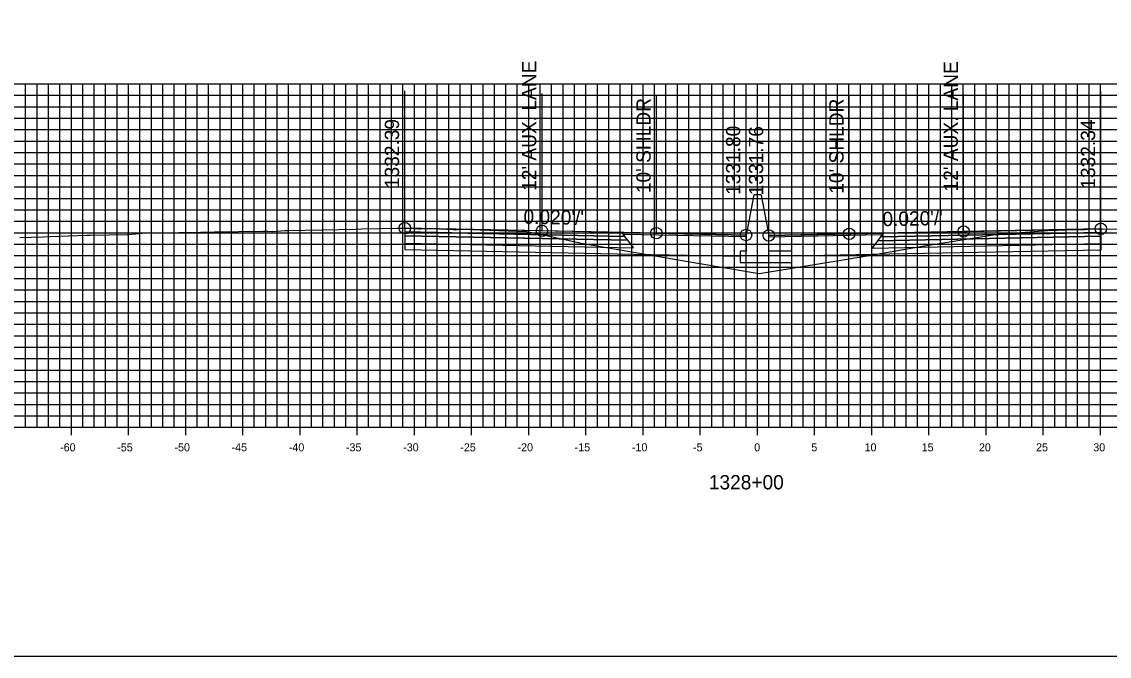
# Model space of a CAD drawing. Extents: x 674939 to 678919, y 750652 to 765176.
# Drawn here: x 678674.2 to 678769.3, y 751842.6 to 751898 of the extents above; entities that cross this region are included whole.
import ezdxf

# ---------------------------------------------------------------- set-up
doc = ezdxf.new("R2010")
doc.units = 0
for name, color, linetype in [('Level 10', 7, 'Continuous'), ('Level 17', 7, 'Continuous'), ('Level 18', 7, 'Continuous'), ('Level 19', 7, 'Continuous'), ('Level 20', 7, 'Continuous'), ('Level 22', 7, 'Continuous'), ('Level 23', 7, 'Continuous'), ('Level 4', 7, 'Continuous'), ('Level 8', 7, 'Continuous'), ('Level 9', 7, 'Continuous')]:
    doc.layers.add(name, color=color, linetype=linetype)

msp = doc.modelspace()

# ---------------------------------------------------------------- linework, layer by layer
at = {"layer": 'Level 10'}
msp.add_lwpolyline([(678674.019, 751879.124), (678676.055, 751879.184), (678676.675, 751879.208), (678679.891, 751879.329), (678680.191, 751879.336), (678683.405, 751879.393), (678683.534, 751879.395), (678684.423, 751879.47), (678684.507, 751879.476), (678684.531, 751879.478), (678684.712, 751879.494), (678687.926, 751879.553), (678688.7, 751879.57), (678691.02, 751879.631), (678695.303, 751879.686), (678695.713, 751879.691), (678696.07, 751879.665), (678696.135, 751879.665), (678697.204, 751879.728), (678697.334, 751879.736), (678697.485, 751879.738), (678703.371, 751879.86), (678703.934, 751879.873), (678706.966, 751879.937), (678707.313, 751879.944), (678707.652, 751879.945), (678707.693, 751879.945), (678707.717, 751879.945), (678707.913, 751879.946), (678708, 751879.941), (678708.892, 751879.891), (678709.066, 751879.891), (678710.135, 751879.905), (678711.918, 751879.819), (678712.157, 751879.809), (678712.478, 751879.844), (678713.472, 751879.817), (678718.363, 751879.668), (678720.638, 751879.177), (678723.113, 751878.646), (678733.313, 751876.895), (678738.683, 751875.996), (678741.574, 751876.463), (678748.311, 751877.572), (678752.96, 751878.362), (678759.523, 751879.41), (678763.545, 751879.701), (678764.265, 751879.771), (678764.432, 751879.769), (678764.465, 751879.768), (678764.73, 751879.779), (678766.232, 751879.824), (678766.398, 751879.826), (678767.232, 751879.834), (678767.484, 751879.844), (678768.562, 751879.894), (678768.576, 751879.895), (678768.665, 751879.899), (678772.336, 751879.843)], dxfattribs=at)
at = {"layer": 'Level 17'}
for points in [[(678738.203, 751882.848), (678737.533, 751879.348)], [(678738.863, 751882.814), (678738.863, 751882.848), (678738.203, 751882.848), (678738.203, 751882.848)], [(678738.863, 751882.814), (678739.533, 751879.314)], [(678737.533, 751879.348), (678737.533, 751877.939), (678737.033, 751877.939), (678737.033, 751876.939), (678741.533, 751876.939), (678741.533, 751877.939), (678739.533, 751877.939), (678739.533, 751879.314)]]:
    msp.add_lwpolyline(points, dxfattribs=at)
at = {"layer": 'Level 18'}
for points in [[(678737.533, 751879.348), (678729.693, 751879.505), (678719.693, 751879.705), (678707.693, 751879.945)], [(678768.562, 751879.894), (678756.562, 751879.654), (678746.562, 751879.454), (678739.533, 751879.314)]]:
    msp.add_lwpolyline(points, dxfattribs=at)
for points in [[(678707.693, 751879.945), (678707.693, 751879.615), (678726.943, 751879.23), (678726.693, 751879.565)], [(678726.693, 751879.565), (678737.533, 751879.348), (678737.537, 751879.19), (678726.812, 751879.405)], [(678749.443, 751879.355), (678739.533, 751879.157), (678739.533, 751879.314), (678749.562, 751879.514)], [(678768.562, 751879.894), (678768.562, 751879.564), (678749.312, 751879.179), (678749.562, 751879.514)]]:
    msp.add_lwpolyline(points, close=True, dxfattribs=at)
at = {"layer": 'Level 19'}
for points in [[(678707.693, 751879.615), (678707.693, 751879.285), (678727.193, 751878.895), (678726.943, 751879.23)], [(678707.693, 751879.285), (678707.693, 751878.625), (678727.693, 751878.225), (678727.193, 751878.895)], [(678768.562, 751879.234), (678768.562, 751878.574), (678748.562, 751878.174), (678749.062, 751878.844)], [(678768.562, 751879.564), (678768.562, 751879.234), (678749.062, 751878.844), (678749.312, 751879.179)]]:
    msp.add_lwpolyline(points, close=True, dxfattribs=at)
for points in [[(678707.693, 751878.625), (678707.693, 751878.085), (678727.693, 751877.685), (678737.033, 751877.498)], [(678768.562, 751878.574), (678768.562, 751878.034), (678748.562, 751877.634), (678741.533, 751877.494)]]:
    msp.add_lwpolyline(points, dxfattribs=at)
at = {"layer": 'Level 20'}
for p, q in [((678638.533, 751892.551), (678838.533, 751892.551)), ((678674.533, 751862.551), (678674.533, 751892.551)), ((678675.533, 751862.551), (678675.533, 751892.551)), ((678676.533, 751862.551), (678676.533, 751892.551)), ((678677.533, 751862.551), (678677.533, 751892.551)), ((678678.533, 751862.551), (678678.533, 751892.551)), ((678679.533, 751862.551), (678679.533, 751892.551)), ((678680.533, 751862.551), (678680.533, 751892.551)), ((678681.533, 751862.551), (678681.533, 751892.551)), ((678682.533, 751862.551), (678682.533, 751892.551)), ((678683.533, 751862.551), (678683.533, 751892.551)), ((678684.533, 751862.551), (678684.533, 751892.551)), ((678685.533, 751862.551), (678685.533, 751892.551)), ((678686.533, 751862.551), (678686.533, 751892.551)), ((678687.533, 751862.551), (678687.533, 751892.551)), ((678688.533, 751862.551), (678688.533, 751892.551)), ((678689.533, 751862.551), (678689.533, 751892.551)), ((678690.533, 751862.551), (678690.533, 751892.551)), ((678691.533, 751862.551), (678691.533, 751892.551)), ((678692.533, 751862.551), (678692.533, 751892.551)), ((678693.533, 751862.551), (678693.533, 751892.551)), ((678694.533, 751862.551), (678694.533, 751892.551)), ((678695.533, 751862.551), (678695.533, 751892.551)), ((678696.533, 751862.551), (678696.533, 751892.551)), ((678697.533, 751862.551), (678697.533, 751892.551)), ((678698.533, 751862.551), (678698.533, 751892.551)), ((678699.533, 751862.551), (678699.533, 751892.551)), ((678700.533, 751862.551), (678700.533, 751892.551)), ((678701.533, 751862.551), (678701.533, 751892.551)), ((678702.533, 751862.551), (678702.533, 751892.551)), ((678703.533, 751862.551), (678703.533, 751892.551)), ((678704.533, 751862.551), (678704.533, 751892.551)), ((678705.533, 751862.551), (678705.533, 751892.551)), ((678706.533, 751862.551), (678706.533, 751892.551)), ((678707.533, 751862.551), (678707.533, 751892.551)), ((678708.533, 751862.551), (678708.533, 751892.551)), ((678709.533, 751862.551), (678709.533, 751892.551)), ((678710.533, 751862.551), (678710.533, 751892.551)), ((678711.533, 751862.551), (678711.533, 751892.551)), ((678712.533, 751862.551), (678712.533, 751892.551)), ((678713.533, 751862.551), (678713.533, 751892.551)), ((678714.533, 751862.551), (678714.533, 751892.551)), ((678715.533, 751862.551), (678715.533, 751892.551)), ((678716.533, 751862.551), (678716.533, 751892.551)), ((678717.533, 751862.551), (678717.533, 751892.551)), ((678718.533, 751862.551), (678718.533, 751892.551)), ((678719.533, 751862.551), (678719.533, 751892.551)), ((678720.533, 751862.551), (678720.533, 751892.551)), ((678721.533, 751862.551), (678721.533, 751892.551)), ((678722.533, 751862.551), (678722.533, 751892.551)), ((678723.533, 751862.551), (678723.533, 751892.551)), ((678724.533, 751862.551), (678724.533, 751892.551)), ((678725.533, 751862.551), (678725.533, 751892.551)), ((678726.533, 751862.551), (678726.533, 751892.551)), ((678727.533, 751862.551), (678727.533, 751892.551)), ((678728.533, 751862.551), (678728.533, 751892.551)), ((678729.533, 751862.551), (678729.533, 751892.551)), ((678730.533, 751862.551), (678730.533, 751892.551)), ((678731.533, 751862.551), (678731.533, 751892.551)), ((678732.533, 751862.551), (678732.533, 751892.551)), ((678733.533, 751862.551), (678733.533, 751892.551)), ((678734.533, 751862.551), (678734.533, 751892.551)), ((678735.533, 751862.551), (678735.533, 751892.551)), ((678736.533, 751862.551), (678736.533, 751892.551)), ((678737.533, 751862.551), (678737.533, 751892.551)), ((678738.533, 751862.551), (678738.533, 751892.551)), ((678739.533, 751862.551), (678739.533, 751892.551)), ((678740.533, 751862.551), (678740.533, 751892.551)), ((678741.533, 751862.551), (678741.533, 751892.551)), ((678742.533, 751862.551), (678742.533, 751892.551)), ((678743.533, 751862.551), (678743.533, 751892.551)), ((678744.533, 751862.551), (678744.533, 751892.551)), ((678745.533, 751862.551), (678745.533, 751892.551)), ((678746.533, 751862.551), (678746.533, 751892.551)), ((678747.533, 751862.551), (678747.533, 751892.551)), ((678748.533, 751862.551), (678748.533, 751892.551)), ((678749.533, 751862.551), (678749.533, 751892.551)), ((678750.533, 751862.551), (678750.533, 751892.551)), ((678751.533, 751862.551), (678751.533, 751892.551)), ((678752.533, 751862.551), (678752.533, 751892.551)), ((678753.533, 751862.551), (678753.533, 751892.551)), ((678754.533, 751862.551), (678754.533, 751892.551)), ((678755.533, 751862.551), (678755.533, 751892.551)), ((678756.533, 751862.551), (678756.533, 751892.551)), ((678757.533, 751862.551), (678757.533, 751892.551)), ((678758.533, 751862.551), (678758.533, 751892.551)), ((678759.533, 751862.551), (678759.533, 751892.551)), ((678760.533, 751862.551), (678760.533, 751892.551)), ((678761.533, 751862.551), (678761.533, 751892.551)), ((678762.533, 751862.551), (678762.533, 751892.551)), ((678763.533, 751862.551), (678763.533, 751892.551)), ((678764.533, 751862.551), (678764.533, 751892.551)), ((678765.533, 751862.551), (678765.533, 751892.551)), ((678766.533, 751862.551), (678766.533, 751892.551)), ((678767.533, 751862.551), (678767.533, 751892.551)), ((678768.533, 751862.551), (678768.533, 751892.551)), ((678638.533, 751891.551), (678838.533, 751891.551)), ((678638.533, 751890.551), (678838.533, 751890.551)), ((678638.533, 751889.551), (678838.533, 751889.551)), ((678638.533, 751888.551), (678838.533, 751888.551)), ((678638.533, 751887.551), (678838.533, 751887.551)), ((678638.533, 751886.551), (678838.533, 751886.551)), ((678638.533, 751885.551), (678838.533, 751885.551)), ((678638.533, 751884.551), (678838.533, 751884.551)), ((678638.533, 751883.551), (678838.533, 751883.551)), ((678638.533, 751882.551), (678838.533, 751882.551)), ((678638.533, 751881.551), (678838.533, 751881.551)), ((678638.533, 751880.551), (678838.533, 751880.551)), ((678638.533, 751879.551), (678838.533, 751879.551)), ((678638.533, 751878.551), (678838.533, 751878.551)), ((678638.533, 751877.551), (678838.533, 751877.551)), ((678638.533, 751876.551), (678838.533, 751876.551)), ((678638.533, 751875.551), (678838.533, 751875.551)), ((678638.533, 751874.551), (678838.533, 751874.551)), ((678638.533, 751873.551), (678838.533, 751873.551)), ((678638.533, 751872.551), (678838.533, 751872.551)), ((678638.533, 751871.551), (678838.533, 751871.551)), ((678638.533, 751870.551), (678838.533, 751870.551)), ((678638.533, 751869.551), (678838.533, 751869.551)), ((678638.533, 751868.551), (678838.533, 751868.551)), ((678638.533, 751867.551), (678838.533, 751867.551)), ((678638.533, 751866.551), (678838.533, 751866.551)), ((678638.533, 751865.551), (678838.533, 751865.551)), ((678638.533, 751864.551), (678838.533, 751864.551)), ((678638.533, 751863.551), (678838.533, 751863.551)), ((678638.533, 751862.551), (678838.533, 751862.551))]:
    msp.add_line(p, q, dxfattribs=at)
at = {"layer": 'Level 23'}
for p, q in [((678707.693, 751879.945), (678707.693, 751891.945)), ((678719.693, 751879.705), (678719.693, 751891.705)), ((678729.693, 751879.505), (678729.693, 751891.505)), ((678746.562, 751879.454), (678746.562, 751891.454)), ((678756.562, 751879.654), (678756.562, 751891.654)), ((678768.562, 751879.894), (678768.562, 751891.894)), ((678737.533, 751879.348), (678737.533, 751891.348)), ((678739.533, 751879.314), (678739.533, 751891.314))]:
    msp.add_line(p, q, dxfattribs=at)
at = {"layer": 'Level 4'}
msp.add_lwpolyline([(678578.533, 751842.551), (678918.533, 751842.551), (678918.533, 752062.551), (678578.533, 752062.551)], close=True, dxfattribs=at)
for centre in [(678707.693, 751879.945), (678719.693, 751879.705), (678729.693, 751879.505), (678756.562, 751879.654), (678768.562, 751879.894), (678737.533, 751879.348), (678739.533, 751879.314), (678746.562, 751879.454)]:
    msp.add_circle(centre, 0.5, dxfattribs=at)
at = {"layer": 'Level 8'}
for p, q in [((678678.533, 751861.851), (678678.533, 751863.251)), ((678683.533, 751861.851), (678683.533, 751863.251)), ((678688.533, 751861.851), (678688.533, 751863.251)), ((678693.533, 751861.851), (678693.533, 751863.251)), ((678698.533, 751861.851), (678698.533, 751863.251)), ((678703.533, 751861.851), (678703.533, 751863.251)), ((678708.533, 751861.851), (678708.533, 751863.251)), ((678713.533, 751861.851), (678713.533, 751863.251)), ((678718.533, 751861.851), (678718.533, 751863.251)), ((678723.533, 751861.851), (678723.533, 751863.251)), ((678728.533, 751861.851), (678728.533, 751863.251)), ((678733.533, 751861.851), (678733.533, 751863.251)), ((678738.533, 751861.851), (678738.533, 751863.251)), ((678743.533, 751861.851), (678743.533, 751863.251)), ((678748.533, 751861.851), (678748.533, 751863.251)), ((678753.533, 751861.851), (678753.533, 751863.251)), ((678758.533, 751861.851), (678758.533, 751863.251)), ((678763.533, 751861.851), (678763.533, 751863.251)), ((678768.533, 751861.851), (678768.533, 751863.251)), ((678638.533, 751862.551), (678838.533, 751862.551))]:
    msp.add_line(p, q, dxfattribs=at)

# ---------------------------------------------------------------- texts
at = {"layer": 'Level 22'}
for rotation, p in [(358.85424, (678718.063, 751880.337)), (1.14576, (678749.474, 751880.113))]:
    msp.add_text("0.020'/'", height=1.25, rotation=rotation, dxfattribs=at).set_placement(p)
at = {"layer": 'Level 23'}
for s, p in [("12' AUX. LANE", (678719.193, 751883.205)), ("12' AUX. LANE", (678756.062, 751883.154)), ("10' SHLDR", (678729.193, 751883.005)), ("10' SHLDR", (678746.062, 751882.954)), ('1332.39', (678707.193, 751883.445)), ('1331.80', (678737.033, 751882.848)), ('1331.76', (678739.033, 751882.814)), ('1332.34', (678768.062, 751883.394))]:
    msp.add_text(s, height=1.25, rotation=90, dxfattribs=at).set_placement(p)
at = {"layer": 'Level 9'}
for s, height, p in [('-60', 0.7, (678677.552, 751860.451)), ('-55', 0.7, (678682.546, 751860.451)), ('-50', 0.7, (678687.552, 751860.451)), ('-45', 0.7, (678692.546, 751860.451)), ('-40', 0.7, (678697.552, 751860.451)), ('-35', 0.7, (678702.546, 751860.451)), ('-30', 0.7, (678707.552, 751860.451)), ('-25', 0.7, (678712.546, 751860.451)), ('-20', 0.7, (678717.552, 751860.451)), ('-15', 0.7, (678722.546, 751860.451)), ('-10', 0.7, (678727.552, 751860.451)), ('-5', 0.7, (678732.896, 751860.451)), ('0', 0.7, (678738.252, 751860.451)), ('5', 0.7, (678743.246, 751860.451)), ('10', 0.7, (678747.902, 751860.451)), ('15', 0.7, (678752.896, 751860.451)), ('20', 0.7, (678757.902, 751860.451)), ('25', 0.7, (678762.896, 751860.451)), ('30', 0.7, (678767.902, 751860.451)), ('1328+00', 1.25, (678734.281, 751857.126))]:
    msp.add_text(s, height=height, dxfattribs=at).set_placement(p)

doc.saveas('drawing.dxf')
